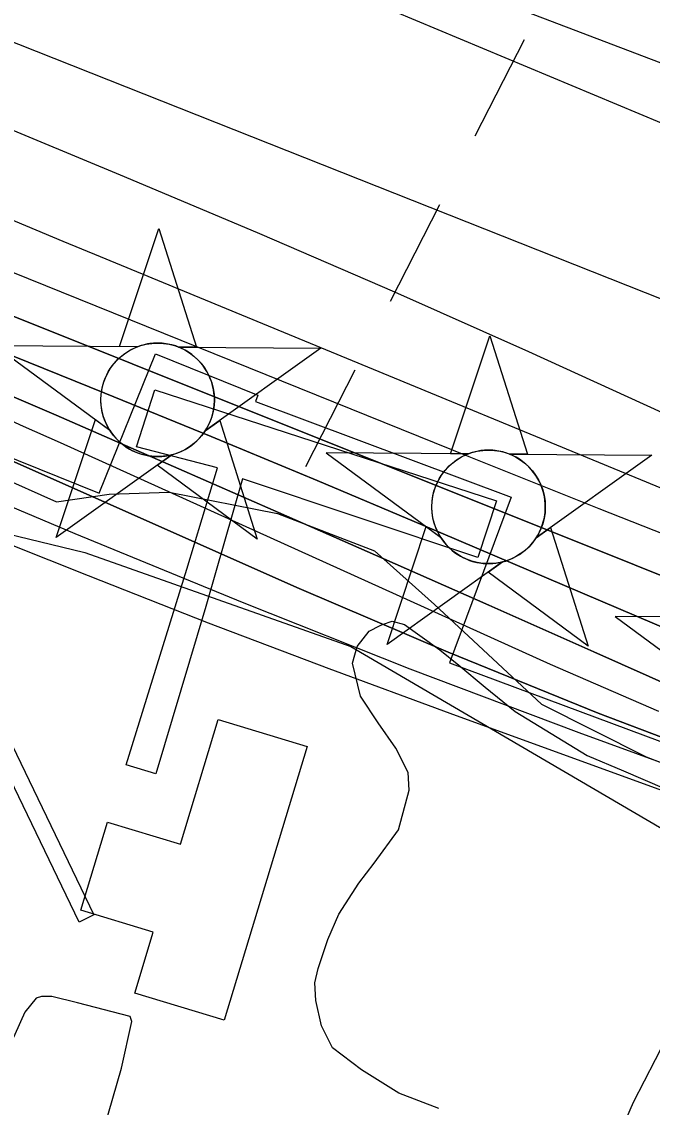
# Model space of a CAD drawing. Extents: x 3704301 to 3742427, y 506229 to 532009.
# Drawn here: x 3711186 to 3711526, y 519474 to 520058 of the extents above; entities that cross this region are included whole.
import ezdxf

# ---------------------------------------------------------------- set-up
doc = ezdxf.new("R2010")
doc.units = 0
for name, color, linetype in [('V-BLDG-OTLN', 7, 'Continuous'), ('V-CHAN-DOCK', 7, 'Continuous'), ('V-CHAN-NAID', 7, 'Continuous'), ('V-LEVE-TOET', 7, 'Continuous'), ('V-RIVR-EDGE', 7, 'Continuous'), ('V-RIVR-FERY', 7, 'Continuous'), ('V-RRAP-FSHR', 7, 'Continuous'), ('V-RRAP-RVMT', 7, 'Continuous'), ('V-SITE-VEGE', 7, 'Continuous'), ('V-TOPO-DPTH', 7, 'Continuous'), ('V-TOPO-MAJR', 7, 'Continuous'), ('V-TOPO-MINR', 7, 'Continuous'), ('V-TOPO-WATR', 7, 'Continuous')]:
    doc.layers.add(name, color=color, linetype=linetype)

msp = doc.modelspace()

# ---------------------------------------------------------------- linework, layer by layer
at = {"layer": 'V-BLDG-OTLN'}
msp.add_lwpolyline([(3711340.21, 519668.31), (3711295.54, 519521.11), (3711247.37, 519535.73), (3711257.29, 519568.43), (3711218.27, 519580.27), (3711232.68, 519627.73), (3711271.95, 519615.81), (3711292.3, 519682.85)], close=True, dxfattribs=at)
at = {"layer": 'V-CHAN-DOCK'}
for points in [[(3711217.36, 519573.96), (3711145.46, 519722.88), (3711103.74, 519804.83), (3711125.09, 519874.42), (3711133.59, 519871.69), (3711113.31, 519805.57), (3711153.41, 519726.81), (3711225.35, 519577.82), (3711217.36, 519573.96)], [(3711242.68, 519658.57), (3711275.45, 519763.71), (3711291.83, 519818.28), (3711248.27, 519829.69), (3711258.21, 519860.23), (3711441.96, 519800.63), (3711432.03, 519770.09), (3711305.35, 519812.31), (3711285.5, 519743.73), (3711258.7, 519653.6), (3711242.68, 519658.57)]]:
    msp.add_lwpolyline(points, dxfattribs=at)
at = {"layer": 'V-CHAN-NAID'}
for points in [[(3711248.78, 519883.43), (3711239.19, 519883.49), (3711260.32, 519946.98), (3711280.54, 519883.2), (3711270.95, 519883.27), (3711269.38, 519883.85), (3711267.28, 519884.47), (3711265.24, 519884.92), (3711263.21, 519885.23), (3711262.04, 519885.34), (3711260.5, 519885.42), (3711258.78, 519885.42), (3711257.41, 519885.35), (3711255.51, 519885.15), (3711254.14, 519884.93), (3711252.36, 519884.54), (3711250.83, 519884.12), (3711249.79, 519883.79)], [(3711426.87, 519825.84), (3711417.28, 519825.9), (3711438.41, 519889.39), (3711458.63, 519825.61), (3711449.04, 519825.68), (3711447.47, 519826.26), (3711445.37, 519826.88), (3711443.33, 519827.33), (3711441.3, 519827.64), (3711440.13, 519827.75), (3711438.6, 519827.83), (3711436.87, 519827.83), (3711435.5, 519827.76), (3711433.6, 519827.56), (3711432.23, 519827.34), (3711430.45, 519826.96), (3711428.92, 519826.54), (3711427.89, 519826.2)], [(3711248.78, 519883.43), (3711172.29, 519883.97), (3711233.85, 519838.57), (3711232.74, 519840.48), (3711231.93, 519842.11), (3711231.1, 519844.07), (3711230.41, 519846.13), (3711230.04, 519847.45), (3711229.68, 519849.08), (3711229.44, 519850.52), (3711229.25, 519852.12), (3711229.14, 519853.86), (3711229.13, 519855.44), (3711229.24, 519857.51), (3711229.42, 519859.13), (3711229.81, 519861.33), (3711230.29, 519863.26), (3711230.9, 519865.14), (3711231.55, 519866.82), (3711232.28, 519868.41), (3711233.09, 519869.94), (3711234.15, 519871.68), (3711235.18, 519873.15), (3711236.18, 519874.42), (3711237.19, 519875.57), (3711238.49, 519876.9), (3711239.54, 519877.87), (3711241.26, 519879.27), (3711242.47, 519880.14), (3711244.16, 519881.21), (3711245.89, 519882.15), (3711247.34, 519882.83)], [(3711270.95, 519883.27), (3711347.45, 519882.73), (3711285.24, 519838.2), (3711286.15, 519839.69), (3711287.13, 519841.54), (3711287.85, 519843.12), (3711288.59, 519845.08), (3711289.13, 519846.86), (3711289.53, 519848.5), (3711289.89, 519850.51), (3711290.08, 519852.09), (3711290.2, 519854.29), (3711290.17, 519856.36), (3711289.98, 519858.58), (3711289.72, 519860.33), (3711289.23, 519862.57), (3711288.58, 519864.71), (3711287.83, 519866.69), (3711287.19, 519868.13), (3711286.18, 519870.05), (3711285.12, 519871.77), (3711283.9, 519873.47), (3711282.64, 519875.01), (3711281.37, 519876.38), (3711279.74, 519877.91), (3711278, 519879.32), (3711276.31, 519880.5), (3711274.43, 519881.63), (3711272.95, 519882.39)], [(3711267.21, 519825.3), (3711205.01, 519780.78), (3711226.14, 519844.26), (3711233.85, 519838.57), (3711234.49, 519837.61), (3711235.87, 519835.75), (3711237.08, 519834.33), (3711238.55, 519832.83), (3711239.94, 519831.58), (3711241.39, 519830.42), (3711242.79, 519829.43), (3711244.47, 519828.4), (3711246.19, 519827.49), (3711247.98, 519826.67), (3711249.42, 519826.12), (3711251.05, 519825.59), (3711253.28, 519825.03), (3711254.81, 519824.74), (3711256.83, 519824.48), (3711258.37, 519824.38), (3711260.23, 519824.36), (3711261.92, 519824.43), (3711263.63, 519824.61), (3711265.53, 519824.92)], [(3711285.24, 519838.2), (3711293.04, 519843.79), (3711313.26, 519780.01), (3711259.42, 519819.72), (3711267.21, 519825.3), (3711268.88, 519825.77), (3711270.49, 519826.33), (3711272.65, 519827.25), (3711274.38, 519828.13), (3711276.25, 519829.25), (3711277.99, 519830.46), (3711279.54, 519831.7), (3711280.83, 519832.87), (3711282.21, 519834.29), (3711283.42, 519835.69), (3711284.53, 519837.17)], [(3711426.87, 519825.84), (3711350.38, 519826.38), (3711411.94, 519780.98), (3711410.83, 519782.89), (3711410.02, 519784.52), (3711409.2, 519786.48), (3711408.5, 519788.54), (3711408.13, 519789.86), (3711407.77, 519791.49), (3711407.53, 519792.93), (3711407.34, 519794.53), (3711407.23, 519796.27), (3711407.22, 519797.85), (3711407.33, 519799.92), (3711407.51, 519801.54), (3711407.9, 519803.74), (3711408.38, 519805.67), (3711408.99, 519807.55), (3711409.64, 519809.23), (3711410.37, 519810.82), (3711411.18, 519812.35), (3711412.24, 519814.09), (3711413.27, 519815.56), (3711414.27, 519816.83), (3711415.28, 519817.98), (3711416.58, 519819.31), (3711417.64, 519820.28), (3711419.35, 519821.67), (3711420.56, 519822.54), (3711422.25, 519823.61), (3711423.98, 519824.56), (3711425.43, 519825.24)], [(3711449.04, 519825.68), (3711525.54, 519825.14), (3711463.33, 519780.61), (3711464.25, 519782.1), (3711465.22, 519783.95), (3711465.94, 519785.54), (3711466.68, 519787.49), (3711467.22, 519789.28), (3711467.62, 519790.91), (3711467.98, 519792.92), (3711468.17, 519794.5), (3711468.29, 519796.7), (3711468.26, 519798.77), (3711468.07, 519800.98), (3711467.81, 519802.74), (3711467.32, 519804.98), (3711466.68, 519807.11), (3711465.93, 519809.1), (3711465.28, 519810.54), (3711464.27, 519812.46), (3711463.21, 519814.18), (3711462, 519815.88), (3711460.73, 519817.42), (3711459.46, 519818.79), (3711457.83, 519820.32), (3711456.09, 519821.73), (3711454.4, 519822.91), (3711452.52, 519824.04), (3711451.04, 519824.8)], [(3711445.3, 519767.71), (3711383.1, 519723.19), (3711404.23, 519786.67), (3711411.94, 519780.98), (3711412.58, 519780.02), (3711413.96, 519778.16), (3711415.17, 519776.74), (3711416.64, 519775.24), (3711418.03, 519773.99), (3711419.48, 519772.83), (3711420.89, 519771.84), (3711422.56, 519770.81), (3711424.28, 519769.9), (3711426.07, 519769.09), (3711427.52, 519768.53), (3711429.14, 519768), (3711431.37, 519767.44), (3711432.9, 519767.15), (3711434.93, 519766.89), (3711436.46, 519766.79), (3711438.32, 519766.77), (3711440.01, 519766.84), (3711441.72, 519767.02), (3711443.62, 519767.33)], [(3711463.33, 519780.61), (3711471.13, 519786.2), (3711491.35, 519722.42), (3711437.51, 519762.13), (3711445.3, 519767.71), (3711446.97, 519768.18), (3711448.58, 519768.74), (3711450.74, 519769.66), (3711452.47, 519770.54), (3711454.34, 519771.66), (3711456.08, 519772.87), (3711457.63, 519774.11), (3711458.92, 519775.28), (3711460.3, 519776.7), (3711461.51, 519778.1), (3711462.62, 519779.58)]]:
    msp.add_lwpolyline(points, close=True, dxfattribs=at)
msp.add_lwpolyline([(3711582.29, 519737.82), (3711505.8, 519738.36), (3711567.36, 519692.96)], dxfattribs=at)
for centre in [(3711259.66, 519854.89), (3711437.76, 519797.3)]:
    msp.add_circle(centre, 30.54, dxfattribs=at)
at = {"layer": 'V-LEVE-TOET'}
for points in [[(3711216.46, 519530.47), (3711202.79, 519533.97), (3711197.11, 519533.95), (3711194.28, 519533), (3711188.15, 519525.42), (3711182.79, 519513.38), (3711177.31, 519501.39), (3711171.69, 519489.46), (3711170.33, 519488.57), (3711168.86, 519487.88), (3711167.3, 519487.41), (3711165.69, 519487.16), (3711164.06, 519487.15), (3711162.45, 519487.37), (3711160.89, 519487.82), (3711159.41, 519488.49), (3711064.3, 519527.02), (3710955.47, 519577.34), (3710908.15, 519597.55), (3710877.87, 519607.88), (3710833.41, 519620.53), (3710786.58, 519633.66)], [(3711576.1, 519378.4), (3711499.92, 519411.31), (3711493.3, 519413.66), (3711488.1, 519413.64), (3711481.96, 519411.74), (3711480.07, 519409.37), (3711474.42, 519403.21), (3711456.55, 519362.52), (3711445.67, 519367.22), (3711356.23, 519407.66), (3711264.92, 519445.25), (3711231.32, 519459.83), (3711230.84, 519463.13), (3711240.22, 519495.3), (3711245.83, 519520.36), (3711244.88, 519523.2), (3711216.46, 519530.47)]]:
    msp.add_lwpolyline(points, dxfattribs=at)
at = {"layer": 'V-RIVR-EDGE'}
msp.add_lwpolyline([(3710325.33, 520090.89), (3710457.88, 520041.34), (3710594, 519979.77), (3710728.35, 519931.41), (3710841.1, 519886.1), (3710987.49, 519849.12), (3711106.3, 519826.02), (3711172.91, 519814.44), (3711205.29, 519799.96), (3711233.51, 519804.09), (3711265.93, 519805.21), (3711324.14, 519793.66), (3711376.32, 519773.72), (3711408.66, 519744.82), (3711466.16, 519691.25), (3711522.52, 519662.9), (3711583.7, 519639.33)], dxfattribs=at)
at = {"layer": 'V-RIVR-FERY'}
for points in [[(3711430.46, 519996.91), (3711457.05, 520048.79)], [(3711384.89, 519908.01), (3711411.48, 519959.89)], [(3711339.32, 519819.1), (3711365.91, 519870.99)]]:
    msp.add_lwpolyline(points, dxfattribs=at)
at = {"layer": 'V-RRAP-FSHR'}
msp.add_lwpolyline([(3709741.78, 520362.36), (3710017.65, 520222), (3710534.8, 519997.84), (3710940.37, 519847.89), (3711083.41, 519805.96), (3711220.5, 519772.71), (3711363.54, 519722.11), (3711531.92, 519623.8), (3711655.19, 519570.7), (3711808.33, 519520.01), (3711956.07, 519471.06), (3712143.45, 519424.73), (3712340.74, 519376.66), (3712594.19, 519305.19), (3712920.31, 519227.23), (3713163.79, 519173.07), (3713383.01, 519116.56), (3713629.91, 519034.38)], dxfattribs=at)
at = {"layer": 'V-RRAP-RVMT'}
for p, q in [((3711538.18, 520033.08), (3711414.03, 520080.5)), ((3711228.18, 519804.67), (3711258.43, 519879.55)), ((3711258.43, 519879.55), (3711313.56, 519857.36)), ((3711099.58, 519856.24), (3711228.18, 519804.67)), ((3711313.56, 519857.36), (3711312.26, 519853.9)), ((3711312.26, 519853.9), (3711449.96, 519802.54)), ((3711449.96, 519802.54), (3711416.73, 519713.48)), ((3711416.73, 519713.48), (3711551.95, 519663.02))]:
    msp.add_line(p, q, dxfattribs=at)
at = {"layer": 'V-SITE-VEGE'}
for points in [[(3711410.96, 519473.67), (3711389.53, 519481.95), (3711369.28, 519494.39), (3711353.79, 519506.24), (3711347.82, 519518.12), (3711344.81, 519531.79), (3711344.19, 519541.31), (3711345.96, 519549.04), (3711351.27, 519564.52), (3711357.19, 519578.21), (3711367.85, 519594.88), (3711376.15, 519605.61), (3711389.19, 519623.48), (3711395.08, 519644.9), (3711394.47, 519654.41), (3711387.9, 519667.48), (3711378.35, 519681.13), (3711368.8, 519695.38), (3711364.6, 519713.21), (3711366.95, 519722.14), (3711373.47, 519730.48), (3711379.41, 519733.47), (3711380.6, 519734.06), (3711385.95, 519735.86), (3711392.49, 519734.09), (3711400.83, 519728.17), (3711411.56, 519720.46), (3711421.68, 519712.16), (3711435.98, 519700.3), (3711452.07, 519687.26), (3711490.78, 519663.56), (3711510.43, 519655.28), (3711532.45, 519645.82)], [(3711539.29, 519522.74), (3711515.61, 519476.9), (3711506.74, 519456.66)]]:
    msp.add_lwpolyline(points, dxfattribs=at)
at = {"layer": 'V-TOPO-DPTH'}
for points in [[(3711600.22, 519672.11), (3711494.34, 519719.27), (3711437.85, 519744.36), (3711381.33, 519769.36), (3711324.75, 519794.24), (3711268.14, 519819.04), (3711205.13, 519846.55), (3711179.94, 519857.41), (3711154.68, 519868.1), (3711129.33, 519878.54), (3711103.9, 519888.82), (3711067.23, 519903.44), (3711060.07, 519906.25), (3711052.9, 519909.03), (3711045.7, 519911.74), (3711038.48, 519914.4), (3710926.4, 519955.24), (3710863.15, 519978.36), (3710799.94, 520001.58), (3710736.78, 520024.95), (3710673.66, 520048.41), (3710299.22, 520188.05)], [(3710299.22, 520188.05), (3710673.66, 520048.41), (3710736.78, 520024.95), (3710799.94, 520001.58), (3710863.15, 519978.36), (3710926.4, 519955.24), (3711038.48, 519914.4), (3711045.7, 519911.74), (3711052.9, 519909.03), (3711060.07, 519906.25), (3711067.23, 519903.44), (3711103.9, 519888.82), (3711129.33, 519878.54), (3711154.68, 519868.1), (3711179.94, 519857.41), (3711205.13, 519846.55), (3711268.14, 519819.04), (3711324.75, 519794.24), (3711381.33, 519769.36), (3711437.85, 519744.36), (3711494.34, 519719.27), (3711600.22, 519672.11)], [(3710310.51, 520162.05), (3710847.44, 519959.13), (3710880.29, 519946.64), (3710913.11, 519934.06), (3710945.88, 519921.36), (3710978.62, 519908.57), (3711011.25, 519895.5), (3711043.76, 519882.16), (3711076.1, 519868.4), (3711108.31, 519854.36), (3711335.89, 519753.43), (3711416.01, 519719.15), (3711496.69, 519686.29), (3711578.21, 519655.55)], [(3711578.21, 519655.55), (3711496.69, 519686.29), (3711416.01, 519719.15), (3711335.89, 519753.43), (3711108.31, 519854.36), (3711076.1, 519868.4), (3711043.76, 519882.16), (3711011.25, 519895.5), (3710978.62, 519908.57), (3710945.88, 519921.36), (3710913.11, 519934.06), (3710880.29, 519946.64), (3710847.44, 519959.13), (3710310.51, 520162.05)], [(3711606.49, 519729.91), (3711516.37, 519766.09), (3711426.24, 519802.22), (3711336.08, 519838.29), (3711245.9, 519874.31), (3711116.23, 519926.05), (3711090.84, 519936.09), (3711065.41, 519946.03), (3711039.92, 519955.81), (3711014.39, 519965.49), (3710583.72, 520127.24)], [(3711606.49, 519729.91), (3711516.37, 519766.09), (3711426.24, 519802.22), (3711336.08, 519838.29), (3711245.9, 519874.31), (3711116.23, 519926.05), (3711090.84, 519936.09), (3711065.41, 519946.03), (3711039.92, 519955.81), (3711014.39, 519965.49), (3710583.72, 520127.24)], [(3711824.88, 519607.62), (3711402.36, 519787.49), (3711345.43, 519811.48), (3711288.4, 519835.22), (3711231.2, 519858.55), (3711173.89, 519881.62), (3711091.27, 519914.54), (3711075.16, 519920.88), (3711059.02, 519927.13), (3711042.83, 519933.25), (3711026.61, 519939.29), (3710556.81, 520111.76)], [(3710556.81, 520111.76), (3711026.61, 519939.29), (3711042.83, 519933.25), (3711059.02, 519927.13), (3711075.16, 519920.88), (3711091.27, 519914.54), (3711173.89, 519881.62), (3711231.2, 519858.55), (3711288.4, 519835.22), (3711345.43, 519811.48), (3711402.36, 519787.49), (3711824.88, 519607.62)], [(3710443.26, 520066.62), (3710991.04, 519853.25), (3711010.02, 519845.81), (3711028.98, 519838.31), (3711047.9, 519830.73), (3711066.8, 519823.09), (3711157.73, 519786.11), (3711222.22, 519760.3), (3711286.89, 519734.98), (3711351.85, 519710.39), (3711416.99, 519686.28), (3711759.73, 519561.65)]]:
    msp.add_lwpolyline(points, dxfattribs=at)
at = {"layer": 'V-TOPO-MAJR'}
msp.add_lwpolyline([(3710823.26, 520065), (3710885.58, 520040.52), (3710947.93, 520016.12), (3711001.02, 519995.38), (3711036.81, 519981.34), (3711072.58, 519967.21), (3711108.3, 519952.97), (3711143.98, 519938.64), (3711427.06, 519824.46), (3711497.11, 519796.45), (3711567.27, 519768.72)], dxfattribs=at)
at = {"layer": 'V-TOPO-MINR'}
for points in [[(3710299.22, 520188.05), (3710673.66, 520048.41), (3710736.78, 520024.95), (3710799.94, 520001.58), (3710863.15, 519978.36), (3710926.4, 519955.24), (3711038.48, 519914.4), (3711045.7, 519911.74), (3711052.9, 519909.03), (3711060.07, 519906.25), (3711067.23, 519903.44), (3711103.9, 519888.82), (3711129.33, 519878.54), (3711154.68, 519868.1), (3711179.94, 519857.41), (3711205.13, 519846.55), (3711268.14, 519819.04), (3711324.75, 519794.24), (3711381.33, 519769.36), (3711437.85, 519744.36), (3711494.34, 519719.27), (3711600.22, 519672.11)], [(3710304.44, 520176.28), (3710910.32, 519951.09), (3710933.54, 519942.49), (3710956.78, 519933.92), (3710980.03, 519925.41), (3711003.3, 519916.93), (3711044.44, 519901.99), (3711047.14, 519901), (3711049.84, 519899.98), (3711052.53, 519898.94), (3711055.22, 519897.89), (3711068.97, 519892.41), (3711078.51, 519888.55), (3711088.02, 519884.62), (3711097.48, 519880.59), (3711106.92, 519876.49), (3711127.83, 519867.26), (3711147.69, 519858.47), (3711167.53, 519849.65), (3711187.35, 519840.77), (3711207.15, 519831.86), (3711470.99, 519712.69), (3711529.26, 519687.47)], [(3710730.58, 520181.79), (3711050.31, 520053.82), (3711073.01, 520044.68), (3711095.68, 520035.49), (3711118.31, 520026.21), (3711140.92, 520016.88), (3711241.72, 519975.03), (3711314.52, 519944.3), (3711387.07, 519913), (3711459.26, 519880.86), (3711531.19, 519848.14)], [(3710310.51, 520162.05), (3710847.44, 519959.13), (3710880.29, 519946.64), (3710913.11, 519934.06), (3710945.88, 519921.36), (3710978.62, 519908.57), (3711011.25, 519895.5), (3711043.76, 519882.16), (3711076.1, 519868.4), (3711108.31, 519854.36), (3711335.89, 519753.43), (3711416.01, 519719.15), (3711496.69, 519686.29), (3711578.21, 519655.55)], [(3711206.12, 520139.69), (3711530.56, 520003.92)], [(3710583.72, 520127.24), (3711014.39, 519965.49), (3711039.92, 519955.81), (3711065.41, 519946.03), (3711090.84, 519936.09), (3711116.23, 519926.05), (3711245.9, 519874.31), (3711336.08, 519838.29), (3711426.24, 519802.22), (3711516.37, 519766.09), (3711606.49, 519729.91)], [(3710556.81, 520111.76), (3711026.61, 519939.29), (3711042.83, 519933.25), (3711059.02, 519927.13), (3711075.16, 519920.88), (3711091.27, 519914.54), (3711173.89, 519881.62), (3711231.2, 519858.55), (3711288.4, 519835.22), (3711345.43, 519811.48), (3711402.36, 519787.49), (3711824.88, 519607.62)], [(3710441.76, 520091.93), (3710532.83, 520055.81), (3710623.95, 520019.81), (3710715.14, 519983.98), (3710806.37, 519948.27), (3710977.99, 519881.29), (3711006.89, 519869.88), (3711035.72, 519858.31), (3711064.46, 519846.5), (3711093.14, 519834.53), (3711215.12, 519783.05), (3711305.06, 519746.04), (3711395.42, 519710.12), (3711486.41, 519675.84), (3711577.82, 519642.65)], [(3711117.15, 520073.11), (3711647.36, 519862.99)], [(3710913.35, 520061.17), (3710955.38, 520044.24), (3710997.41, 520027.32), (3711077.33, 519995.21), (3711079.41, 519994.37), (3711081.49, 519993.53), (3711083.57, 519992.67), (3711085.64, 519991.81), (3711094.76, 519988.01), (3711101.39, 519985.24), (3711108.02, 519982.47), (3711114.65, 519979.69), (3711121.27, 519976.9), (3711148.23, 519965.54), (3711168.35, 519957.08), (3711188.47, 519948.66), (3711208.62, 519940.29), (3711228.77, 519931.94), (3711640.77, 519761.92)]]:
    msp.add_lwpolyline(points, dxfattribs=at)
at = {"layer": 'V-TOPO-WATR'}
msp.add_lwpolyline([(3710443.26, 520066.62), (3710991.04, 519853.25), (3711010.02, 519845.81), (3711028.98, 519838.31), (3711047.9, 519830.73), (3711066.8, 519823.09), (3711157.73, 519786.11), (3711222.22, 519760.3), (3711286.89, 519734.98), (3711351.85, 519710.39), (3711416.99, 519686.28), (3711759.73, 519561.65)], dxfattribs=at)

doc.saveas('drawing.dxf')
